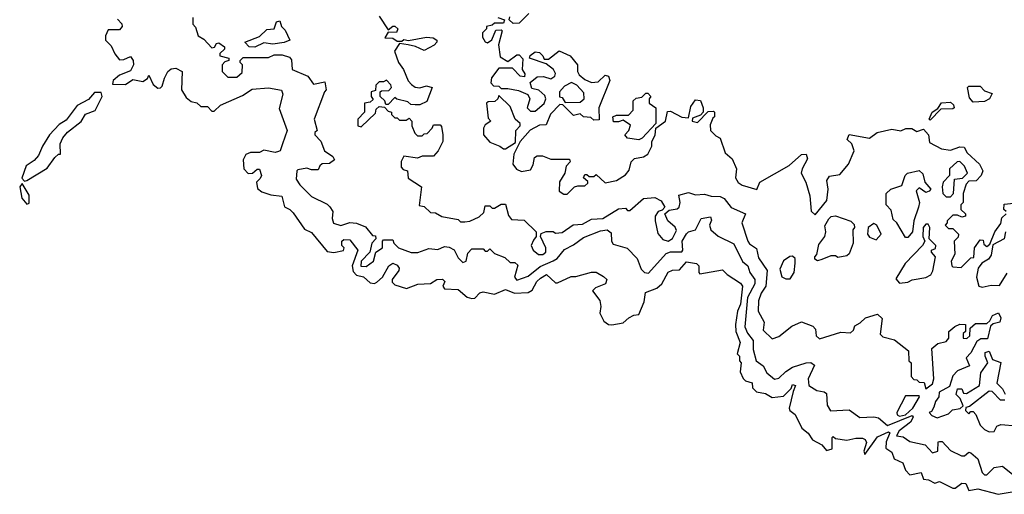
# Model space of a CAD drawing. Extents: x 2889633 to 3052318, y 540750 to 918690.
# Tile 480 of 656: x 2990464 to 2994822, y 776023 to 778125. Entities that reach past the tile are written whole.
import ezdxf

# ---------------------------------------------------------------- set-up
doc = ezdxf.new("R2010")
doc.units = 0

msp = doc.modelspace()

# ---------------------------------------------------------------- linework, layer by layer
at = {"layer": '0CON02XD'}
for points in [[(2990897, 778127), (2990916.2, 778106.2), (2990917.5, 778095), (2990905, 778080), (2990855, 778080), (2990843.3, 778053.3), (2990843.8, 778035), (2990868.9, 778008.9), (2990884.5, 777974.5), (2990905, 777947.5), (2990925, 777948.8), (2990955, 777962.5), (2990966.2, 777945), (2990968, 777925), (2990955, 777898.8), (2990905, 777878.8), (2990877.5, 777855), (2990875, 777840), (2990931.7, 777838.3), (2990965, 777860), (2991009.3, 777850.7), (2991030, 777865), (2991035, 777880), (2991055, 777837.5), (2991075, 777822.5), (2991087, 777823), (2991095, 777830), (2991104.1, 777865.9), (2991120, 777895), (2991135, 777906.7), (2991155, 777910), (2991182.5, 777895), (2991180, 777815), (2991200.7, 777780.7), (2991223, 777763), (2991247.5, 777757.5), (2991265, 777740), (2991295, 777740), (2991315, 777720), (2991325, 777720), (2991353, 777747), (2991450.7, 777789.3), (2991492.7, 777817.3), (2991565, 777823.3), (2991623.3, 777813.3), (2991628.8, 777795), (2991612.3, 777732.3), (2991647.5, 777635), (2991627.5, 777575), (2991616.1, 777543.9), (2991609.3, 777540.7), (2991595, 777537.5), (2991545, 777547.5), (2991525, 777537.5), (2991485, 777536.7), (2991465, 777527.5), (2991453.3, 777505), (2991456.2, 777465), (2991475, 777443.3), (2991493.9, 777446.1), (2991515, 777462.5), (2991525, 777462.5), (2991533.8, 777435), (2991528.8, 777421.2), (2991512.5, 777405), (2991517, 777377), (2991535, 777363.3), (2991575, 777350), (2991623.9, 777343.9), (2991636.1, 777296.1), (2991660, 777285), (2991675, 777270), (2991725, 777197.5), (2991755, 777182.5), (2991825, 777098.8), (2991855, 777093.8), (2991897, 777103), (2991900, 777115), (2991890, 777125), (2991890, 777145), (2991898.3, 777151.7), (2991925, 777150), (2991960, 777105), (2991935.6, 777035), (2991939.3, 777009.3), (2991955, 776994), (2991986.1, 776986.1), (2992015, 776960), (2992035, 776957.5), (2992045, 776962.5), (2992070, 776985), (2992097.5, 777035), (2992115, 777046.7), (2992135, 777037.5), (2992143.3, 777025), (2992142.5, 777015), (2992112, 776975), (2992112.9, 776962.9), (2992125, 776950.8), (2992175.9, 776934.1), (2992225.9, 776954.1), (2992283, 776957), (2992310, 776975), (2992336.1, 776976.1), (2992346.4, 776966.4), (2992337.5, 776945), (2992343.9, 776933.9), (2992405, 776930), (2992445, 776896.2), (2992465, 776890), (2992478.8, 776891.2), (2992500, 776915), (2992515, 776920), (2992565, 776910), (2992615, 776930), (2992654.2, 776914.2), (2992715, 776916.7), (2992733, 776927), (2992752.5, 776965), (2992769.3, 776980.7), (2992796.4, 776996.4), (2992835, 776960), (2992845, 776960), (2992905, 776987.5), (2992925, 776987.5), (2992995, 777007.5), (2993015, 777007.5), (2993048.3, 776988.3), (2993062.5, 776975), (2993056.7, 776955), (2993013, 776937), (2993000, 776925), (2993031.7, 776881.7), (2993036.7, 776855), (2993032.5, 776825), (2993049.3, 776789.3), (2993070, 776775), (2993085, 776773.3), (2993135, 776782.5), (2993160, 776805), (2993183, 776817), (2993205, 776820), (2993227.5, 776875), (2993233.6, 776916.4), (2993285, 776936.7), (2993306.7, 776955), (2993335, 777007.5), (2993353.9, 777016.1), (2993385, 777017.5), (2993415, 777052.5), (2993460, 777045), (2993470, 777035), (2993470, 777005), (2993475, 777000), (2993575, 777016.7), (2993595, 776996.7), (2993655, 776958.8), (2993663.8, 776945), (2993654, 776865), (2993642, 776835), (2993632.5, 776775), (2993633.9, 776743.9), (2993652.5, 776695), (2993640, 776645), (2993650, 776635), (2993650, 776615), (2993657.5, 776605), (2993652.5, 776565), (2993666.4, 776536.4), (2993676.4, 776526.4), (2993706.7, 776516.7), (2993707.5, 776495), (2993725, 776476.7), (2993765, 776470), (2993795, 776452.5), (2993845, 776457.5), (2993878.3, 776491.7), (2993885, 776510), (2993897.5, 776505), (2993888.3, 776478.3), (2993870, 776405), (2993872.5, 776395), (2993896.1, 776376.1), (2993926.1, 776316.1), (2993953.9, 776293.9), (2993974.1, 776264.1), (2994015, 776242.5), (2994035, 776217.5), (2994060, 776225), (2994060, 776275), (2994065, 776280), (2994075, 776270), (2994125, 776262.5), (2994165, 776272.5), (2994195, 776272.5), (2994206.4, 776266.4), (2994213, 776253), (2994200, 776215), (2994205, 776200), (2994261.7, 776278.3), (2994309.5, 776299.5), (2994315.8, 776295), (2994300, 776255), (2994297.5, 776227.5), (2994325, 776210), (2994335, 776180), (2994373, 776163), (2994385, 776130), (2994405, 776110), (2994455, 776120), (2994465, 776090), (2994487, 776087), (2994515, 776072.5), (2994535, 776080), (2994595, 776050), (2994605, 776050), (2994635, 776072.5), (2994651.7, 776071.7), (2994665, 776040), (2994705, 776048), (2994795, 776023.3), (2994875, 776037.5)], [(2991230, 778135), (2991230, 778105), (2991241.7, 778091.7), (2991253.6, 778053.6), (2991279.3, 778039.3), (2991315, 778000), (2991326.7, 778003.3), (2991335, 778020), (2991345, 778022.5), (2991370, 778005), (2991370, 777995), (2991350, 777975), (2991350, 777965), (2991390, 777955), (2991390, 777945), (2991371.7, 777938.3), (2991360, 777925), (2991360, 777895), (2991385, 777870), (2991425, 777870), (2991448.3, 777891.7), (2991450, 777925), (2991440, 777935), (2991440, 777945), (2991453, 777957), (2991565, 777957.5), (2991590.7, 777969.3), (2991625, 777970), (2991658.3, 777958.3), (2991667.5, 777947.5), (2991670, 777905), (2991740, 777875), (2991765, 777840), (2991815, 777850), (2991820, 777815), (2991812.5, 777805), (2991767.5, 777685), (2991780, 777635), (2991770, 777625), (2991770, 777615), (2991797, 777587), (2991812.5, 777545), (2991849.3, 777519.3), (2991857.5, 777505), (2991835, 777487.5), (2991803, 777487), (2991791.7, 777478.3), (2991785, 777460), (2991755, 777460), (2991735, 777467.5), (2991695, 777460), (2991690, 777455), (2991688.3, 777418.3), (2991703.6, 777393.6), (2991755, 777342.5), (2991825, 777307.5), (2991836.4, 777296.4), (2991850, 777275), (2991847.5, 777245), (2991853.3, 777223.3), (2991885, 777213.3), (2991925, 777226.7), (2991955, 777223.3), (2991995, 777207.5), (2992025, 777170), (2992038.3, 777168.3), (2992040, 777155), (2992022.5, 777135), (2992013.8, 777095), (2991976, 777055), (2991974, 777034), (2991997.3, 777032.7), (2992030, 777055), (2992040, 777095), (2992070, 777115), (2992070, 777145), (2992075, 777150), (2992115, 777150), (2992120, 777135), (2992140, 777115), (2992196.4, 777093.6), (2992226.4, 777093.6), (2992275, 777112.5), (2992315, 777107.5), (2992345, 777120), (2992365, 777117.5), (2992386.4, 777106.4), (2992405, 777070), (2992425, 777050), (2992440, 777055), (2992448.3, 777091.7), (2992465, 777110), (2992515, 777110), (2992525, 777100), (2992535, 777100), (2992545, 777110), (2992565, 777090), (2992611.7, 777071.7), (2992635, 777050), (2992655, 777050), (2992668.3, 777038.3), (2992653.8, 776985), (2992665, 776971.2), (2992715, 776990), (2992767.3, 777032.7), (2992825, 777057.5)], [(2992055, 778140), (2992095, 778080), (2992115, 778096.7), (2992125, 778096.7), (2992137.5, 778085), (2992131.7, 778068.3), (2992095, 778070), (2992080, 778045), (2992115, 778042.5), (2992135, 778030), (2992155, 778030), (2992165, 778036.7), (2992185, 778032.5), (2992265, 778047.5), (2992294.3, 778044.3), (2992310, 778035), (2992310, 778025), (2992298.1, 778011.9), (2992255, 777988.8), (2992216.4, 778006.4), (2992183.6, 778013.6), (2992145, 778020), (2992122.5, 777985), (2992141.2, 777935), (2992163.3, 777905), (2992183.9, 777853.9), (2992198.3, 777838.3), (2992215, 777826.7), (2992235, 777823.3), (2992265, 777832.5), (2992290, 777825), (2992266.7, 777763.3), (2992235, 777747.5), (2992215, 777747.5), (2992195, 777750), (2992181.7, 777761.7), (2992133, 777773), (2992125, 777780), (2992095, 777750), (2992085, 777750), (2992080, 777765), (2992060, 777785), (2992060, 777805), (2992065, 777810), (2992098.3, 777811.7), (2992110, 777825), (2992107, 777837), (2992087, 777857), (2992075, 777850), (2992055, 777850), (2992040, 777835), (2992038.3, 777811.7), (2992020, 777805), (2992020, 777785), (2992028.3, 777771.7), (2992015, 777760), (2991990, 777755), (2991990, 777715), (2991960, 777685), (2991960, 777655), (2991975, 777650), (2992038.3, 777711.7), (2992041.7, 777728.3), (2992055, 777740), (2992078.3, 777738.3), (2992095, 777720), (2992110, 777715), (2992110, 777705), (2992125, 777690), (2992135, 777690), (2992145, 777680), (2992175, 777680), (2992188.3, 777688.3), (2992200, 777675), (2992200, 777655), (2992213, 777623), (2992225, 777610), (2992245, 777610), (2992255, 777620), (2992268.3, 777621.7), (2992290, 777645), (2992295, 777660), (2992325, 777660), (2992331.7, 777651.7), (2992337.5, 777615), (2992336.7, 777585), (2992316.1, 777543.9), (2992295, 777520), (2992245, 777520), (2992225, 777512.5), (2992165, 777520), (2992153, 777497), (2992152.5, 777472.5), (2992161.7, 777461.7), (2992180, 777455), (2992183.6, 777423.6), (2992242.5, 777385), (2992231.7, 777301.7), (2992255, 777297.5), (2992281.7, 777271.7), (2992305, 777270), (2992333, 777253), (2992405, 777240), (2992415, 777230), (2992435, 777230), (2992457, 777233), (2992498.3, 777251.7), (2992518.3, 777271.7), (2992525, 777300), (2992545, 777300), (2992555, 777290), (2992565, 777290), (2992595, 777307.5), (2992615, 777307.5), (2992628.3, 777258.3), (2992640.7, 777240.7), (2992697, 777237), (2992750, 777185), (2992750, 777165), (2992738.3, 777148.3), (2992727.5, 777125), (2992737.5, 777105), (2992760, 777085), (2992780, 777085), (2992792.5, 777095), (2992792.5, 777115), (2992770, 777165), (2992771.7, 777178.3), (2992795, 777187.5), (2992825, 777187.5), (2992835, 777180), (2992865, 777182.5), (2992913.6, 777216.4), (2992955, 777220), (2992995, 777241.2), (2993045.9, 777244.1), (2993115, 777287.5), (2993145, 777290), (2993155, 777280), (2993165, 777280), (2993225, 777332.5), (2993275, 777337.5), (2993303, 777323), (2993320, 777295), (2993308.3, 777281.7), (2993290, 777275), (2993277.5, 777255), (2993276.4, 777233.6), (2993288.7, 777178.7), (2993311.1, 777151.1), (2993335, 777144.2), (2993354.3, 777155.7), (2993371.7, 777191.7), (2993365.9, 777205.9), (2993333.3, 777235), (2993320, 777265), (2993338.3, 777281.7), (2993375, 777287.5), (2993382.5, 777295), (2993387.5, 777315), (2993381.7, 777348.3), (2993425, 777360), (2993455, 777350), (2993495, 777352.5), (2993525, 777343.3), (2993565, 777342.5), (2993583, 777333), (2993613.9, 777293.9), (2993677.5, 777265), (2993660, 777225), (2993686.7, 777145), (2993695, 777132.5), (2993725, 777112.5), (2993735, 777070), (2993772.5, 777015), (2993766.2, 776945), (2993746.4, 776913.6), (2993735, 776880), (2993733.3, 776835), (2993760, 776785), (2993755, 776750), (2993795, 776712.5)], [(2992580, 778135), (2992610, 778125), (2992605, 778110), (2992565, 778110), (2992555, 778100), (2992530, 778095), (2992530, 778085), (2992513, 778067), (2992513, 778047), (2992525, 778027.5), (2992535, 778022.5), (2992553.6, 778036.4), (2992571.7, 778078.3), (2992595, 778080), (2992600, 778075), (2992583, 778013), (2992590.7, 777960.7), (2992625, 777940), (2992665, 777970), (2992675, 777970), (2992691.7, 777951.7), (2992687.5, 777905), (2992700, 777885), (2992698.3, 777871.7), (2992680, 777875), (2992645, 777910), (2992585, 777910), (2992553, 777867), (2992550, 777845), (2992561.7, 777831.7), (2992585, 777830), (2992595, 777820), (2992625, 777820), (2992671.7, 777811.7), (2992713, 777793), (2992722.5, 777775), (2992710, 777735), (2992725, 777720), (2992745, 777720), (2992786.1, 777753.9), (2992792.5, 777775), (2992788.8, 777788.8), (2992762.5, 777812.5), (2992730.7, 777820.7), (2992723, 777847), (2992755, 777872.5), (2992783, 777873), (2992815, 777862.5), (2992832.5, 777875), (2992836.4, 777886.4), (2992827.5, 777905), (2992795, 777930), (2992720, 777955), (2992723.6, 777966.4), (2992745, 777982.5), (2992765, 777980), (2992780, 777965), (2992785, 777950), (2992805, 777950), (2992852.5, 777987.5), (2992900, 777965), (2992932.5, 777925), (2992932.5, 777895), (2992940.7, 777880.7), (2992965, 777860), (2992995, 777847.5), (2993025, 777850), (2993055, 777880), (2993070, 777875), (2993076.7, 777855), (2993027.5, 777735), (2993028.3, 777681.7), (2993005, 777680), (2992991.7, 777691.7), (2992960, 777695), (2992945, 777707.5), (2992915, 777700), (2992868.3, 777748.3), (2992855, 777750), (2992813.9, 777706.1), (2992795, 777660), (2992765, 777657.5), (2992723.6, 777636.4), (2992680, 777585), (2992650.7, 777529.3), (2992647.5, 777485), (2992663.6, 777463.6), (2992685, 777452.5), (2992725, 777460), (2992737, 777483), (2992742.5, 777515), (2992755, 777522.5), (2992778.3, 777521.7), (2992815, 777507.5), (2992897, 777507), (2992900, 777495), (2992883, 777477), (2992877.5, 777445), (2992853, 777407), (2992852.5, 777365), (2992873, 777353), (2992887, 777353), (2992920, 777385), (2992935, 777390), (2992965, 777390), (2992978.3, 777401.7), (2992978.3, 777408.3), (2992960, 777425), (2992965, 777440), (2992975, 777440), (2992985, 777430), (2993005, 777430), (2993015, 777440), (2993055, 777402.5), (2993105, 777412.5), (2993145, 777437.5), (2993161.7, 777458.3), (2993170, 777495), (2993185, 777510), (2993225, 777517.5), (2993245, 777530), (2993262.5, 777565), (2993262.5, 777585), (2993277, 777613), (2993280, 777645), (2993322.5, 777675), (2993331.7, 777718.3), (2993345, 777720), (2993395, 777693.8), (2993425, 777690), (2993435, 777740), (2993455, 777770), (2993477, 777767), (2993490, 777735), (2993490, 777715), (2993478.3, 777701.7), (2993441.7, 777688.3), (2993440, 777675), (2993465, 777670), (2993511.7, 777718.3), (2993535, 777720), (2993540, 777715), (2993540, 777695), (2993531.7, 777688.3), (2993520.7, 777659.3), (2993522.5, 777635), (2993545, 777610), (2993565, 777600), (2993587.5, 777535), (2993618.3, 777508.3), (2993637.5, 777465), (2993632.5, 777425), (2993643.6, 777403.6), (2993661.7, 777391.7), (2993727, 777373), (2993740, 777405), (2993870.7, 777479.3), (2993925, 777527.5), (2993945, 777530), (2993951.7, 777508.3), (2993927.5, 777465), (2993923.3, 777445), (2993943.8, 777405), (2993961.4, 777345), (2993967.7, 777277.7), (2993985, 777261.2), (2994036.2, 777325), (2994043.3, 777375), (2994037, 777413), (2994048.3, 777431.7), (2994095, 777440), (2994132.5, 777485), (2994157.5, 777545), (2994147.5, 777575), (2994127.5, 777595), (2994135, 777616.7), (2994225, 777600), (2994260, 777625), (2994325, 777640), (2994365, 777632.5), (2994387, 777643), (2994413, 777643), (2994435, 777630), (2994465, 777640), (2994487.5, 777615), (2994491.7, 777581.7), (2994545, 777552.5), (2994585, 777547.5), (2994625, 777562.5), (2994645, 777560), (2994657.5, 777535), (2994712.5, 777485), (2994727.5, 777455), (2994720, 777435), (2994698.3, 777411.7), (2994665, 777410), (2994653, 777397), (2994640, 777355), (2994640, 777315), (2994630, 777305), (2994630, 777285), (2994650, 777265), (2994650, 777255), (2994635, 777250), (2994615, 777260), (2994595, 777260), (2994570, 777235), (2994570, 777225), (2994560, 777215), (2994575, 777200), (2994595, 777200), (2994620, 777175), (2994618.3, 777161.7), (2994600, 777145), (2994603, 777087), (2994587.5, 777055), (2994590, 777035), (2994595, 777030), (2994631.7, 777028.3), (2994675, 777070), (2994688.3, 777071.7), (2994690, 777115), (2994715, 777150), (2994728.3, 777148.3), (2994731.7, 777131.7), (2994745, 777120), (2994758.3, 777131.7), (2994780, 777185), (2994807, 777223), (2994811.7, 777248.3), (2994830, 777265)], [(2992718.3, 778151.7), (2992675, 778110), (2992648.3, 778108.3), (2992630, 778125), (2992633, 778137)], [(2991505, 778003.8), (2991480, 778005), (2991460, 778025), (2991525, 778050), (2991558.3, 778081.7), (2991590, 778085), (2991600, 778115), (2991615, 778120), (2991622.5, 778095), (2991638.3, 778078.3), (2991660, 778035), (2991635, 778024), (2991585, 778016.2), (2991545, 778022.5), (2991505, 778003.8)], [(2992878.3, 777758.3), (2992945, 777760), (2992962.5, 777775), (2992961.7, 777801.7), (2992930, 777835), (2992907, 777847), (2992875, 777830), (2992853.3, 777805), (2992853, 777783), (2992865, 777780), (2992878.3, 777758.3)], [(2994685, 777760), (2994668.3, 777778.3), (2994660, 777825), (2994665, 777830), (2994715, 777830), (2994735, 777810), (2994768.3, 777798.3), (2994757.5, 777775), (2994735, 777762.5), (2994685, 777760)], [(2990485, 777410), (2990495, 777413.3), (2990585, 777467.5), (2990620, 777515), (2990635, 777530), (2990645, 777530), (2990642.5, 777575), (2990655, 777602.5), (2990675, 777626.7), (2990735.9, 777674.1), (2990755, 777706), (2990797.7, 777722.3), (2990828.8, 777785), (2990825, 777802.5), (2990795, 777803.1), (2990768.1, 777771.9), (2990718, 777745), (2990669.4, 777680.6), (2990638.9, 777661.1), (2990595.8, 777615), (2990564.4, 777565.6), (2990546.9, 777523.1), (2990527.9, 777502.1), (2990492.3, 777477.7), (2990473.8, 777423.8), (2990485, 777410)], [(2992615, 777552.5), (2992658.3, 777581.7), (2992660, 777635), (2992680, 777655), (2992680, 777665), (2992657.5, 777685), (2992635, 777740), (2992585, 777790), (2992580, 777775), (2992567, 777763), (2992538.3, 777761.7), (2992530, 777755), (2992538.3, 777688.3), (2992550, 777675), (2992525, 777660), (2992517.5, 777645), (2992517.5, 777615), (2992545, 777583.3), (2992590, 777565), (2992605, 777552.5), (2992615, 777552.5)], [(2993205, 777592.5), (2993155, 777600), (2993142.5, 777615), (2993160, 777635), (2993168.3, 777658.3), (2993135, 777680), (2993115, 777672.5), (2993093, 777673), (2993090, 777695), (2993105, 777702.5), (2993158.3, 777701.7), (2993180, 777725), (2993180, 777765), (2993193, 777777), (2993218.3, 777781.7), (2993235, 777800), (2993245, 777800), (2993257.5, 777785), (2993250, 777775), (2993250, 777755), (2993280, 777735), (2993280, 777665), (2993219.3, 777600.7), (2993205, 777592.5)], [(2994495, 777680), (2994490, 777685), (2994503.3, 777715), (2994528.3, 777731.7), (2994545, 777757.5), (2994585, 777760), (2994598.3, 777748.3), (2994600, 777735), (2994595, 777730), (2994541.7, 777728.3), (2994495, 777680)], [(2994585, 777340), (2994597.5, 777355), (2994601.7, 777418.3), (2994637, 777423), (2994660, 777445), (2994646.1, 777476.1), (2994625, 777497.5), (2994613.9, 777496.1), (2994580, 777465), (2994580, 777435), (2994551.2, 777405), (2994546.7, 777385), (2994550, 777355), (2994565, 777340), (2994585, 777340)], [(2994395, 777160), (2994385, 777160), (2994346.7, 777225), (2994330.5, 777240.5), (2994321.7, 777281.7), (2994300, 777305), (2994300, 777355), (2994320, 777375), (2994369.3, 777390.7), (2994383.3, 777435), (2994393.9, 777446.1), (2994445, 777457.5), (2994461.7, 777441.7), (2994470, 777405), (2994496.7, 777375), (2994490, 777365), (2994475, 777360), (2994445, 777380), (2994433, 777367), (2994446.7, 777315), (2994443.3, 777295), (2994422, 777235), (2994416.2, 777185), (2994395, 777160)], [(2990495, 777307.5), (2990505, 777312.5), (2990505, 777347.5), (2990475, 777400), (2990463.8, 777385), (2990472.5, 777335), (2990495, 777307.5)], [(2994830, 777275), (2994820, 777285), (2994821.7, 777308.3), (2994865, 777312.5)], [(2993995, 777057.5), (2993983.9, 777063.9), (2993983.3, 777075), (2993992.5, 777085), (2994001.2, 777128.8), (2994027.5, 777165), (2994032.5, 777185), (2994028.3, 777211.7), (2994046.4, 777243.6), (2994056.4, 777253.6), (2994075, 777256), (2994143, 777233), (2994158.3, 777218.3), (2994160, 777205), (2994152.5, 777195), (2994153.3, 777135), (2994135, 777087.5), (2994125, 777080), (2994085, 777072.5), (2994075, 777080), (2994055, 777080), (2994015, 777062.5), (2993995, 777057.5)], [(2992825, 777057.5), (2992843, 777067), (2992875, 777107.5), (2992915, 777127.5), (2992959.3, 777160.7), (2993035, 777190), (2993065, 777193.8), (2993081.7, 777181.7), (2993084, 777145), (2993091.4, 777131.4), (2993153, 777113), (2993197, 777067), (2993215, 777020), (2993230, 777005), (2993247, 777003), (2993325, 777090), (2993345, 777096.7), (2993395, 777097.5), (2993400, 777105), (2993396.7, 777145), (2993415, 777176.7), (2993425, 777186.2), (2993455.9, 777194.1), (2993480, 777245), (2993521.7, 777251.7), (2993527, 777237), (2993516.7, 777215), (2993523.3, 777195), (2993556.4, 777166.4), (2993625, 777132.5), (2993663.9, 777053.9), (2993687.5, 777035), (2993696.7, 777005), (2993718.8, 776975), (2993718.8, 776955), (2993686.2, 776895), (2993673.8, 776765), (2993685, 776737.5), (2993710, 776705), (2993710, 776665), (2993723.9, 776613.9), (2993755, 776592.5), (2993771.2, 776561.2), (2993805, 776532.5), (2993825, 776537.5), (2993855, 776567.5), (2993885, 776586.7), (2993945, 776606.2), (2993966.4, 776606.4), (2993982.5, 776595), (2993954, 776535), (2993957.5, 776505), (2993993, 776483), (2994025, 776477.5), (2994035, 776470), (2994038.3, 776418.3), (2994052.5, 776392.5), (2994135, 776397.5), (2994183, 776363), (2994245, 776366.7), (2994265, 776362.5), (2994305, 776327.5), (2994415, 776372.5), (2994418.8, 776365), (2994406.5, 776343.5), (2994356.7, 776305), (2994345, 776282.5), (2994375, 776277.5), (2994405, 776257.5), (2994471.7, 776241.7), (2994505, 776207.5), (2994527.5, 776215), (2994530, 776255), (2994535, 776257.5), (2994547, 776257), (2994585, 776217.5), (2994633, 776193), (2994647, 776193), (2994665, 776210), (2994675, 776207.5), (2994705, 776180), (2994725, 776120), (2994735, 776110), (2994745, 776110), (2994778.3, 776141.7), (2994815, 776147.5), (2994875, 776098.8)], [(2994255, 777150), (2994277.5, 777175), (2994257.5, 777215), (2994245, 777222.5), (2994220, 777205), (2994217.5, 777175), (2994225, 777162.5), (2994255, 777150)], [(2994358.3, 776958.3), (2994395, 776962.5), (2994415, 776972.5), (2994475, 776983.3), (2994497.5, 776995), (2994506.4, 777013.6), (2994517.5, 777075), (2994500, 777095), (2994500, 777105), (2994518.3, 777111.7), (2994520, 777125), (2994490, 777155), (2994492.5, 777205), (2994485, 777220), (2994475, 777220), (2994463.3, 777205), (2994462.5, 777165), (2994470, 777145), (2994460, 777125), (2994383.3, 777045), (2994343, 776977), (2994358.3, 776958.3)], [(2994827.5, 777185), (2994822.5, 777155), (2994771.7, 777128.3), (2994765, 777082.5), (2994752.5, 777065), (2994723, 777047), (2994706.7, 777025), (2994700, 776985), (2994710, 776945), (2994725, 776940), (2994765, 776950), (2994801.7, 776948.3), (2994835, 777003.3)], [(2993875, 776977.5), (2993892.5, 777005), (2993897, 777047), (2993897, 777067), (2993885, 777077.5), (2993873.3, 777076.7), (2993845, 777057.5), (2993829.3, 777020.7), (2993837, 776987), (2993855, 776977.5), (2993875, 776977.5)], [(2993795, 776712.5), (2993825, 776722.5), (2993881.7, 776768.3), (2993925, 776787.5), (2993975, 776767.5), (2993986.7, 776755), (2993990, 776725), (2994005, 776712.5), (2994098.3, 776741.7), (2994141.7, 776738.3), (2994155, 776750), (2994160.7, 776769.3), (2994185, 776782.5), (2994207.5, 776805), (2994261.7, 776821.7), (2994281.7, 776801.7), (2994273, 776733), (2994285, 776720), (2994337, 776707), (2994398.3, 776658.3), (2994400, 776615), (2994410, 776605), (2994410, 776545), (2994421.7, 776531.7), (2994435, 776530), (2994445, 776520), (2994468.3, 776518.3), (2994475, 776490), (2994505, 776512.5), (2994510, 776535), (2994501.7, 776668.3), (2994528.3, 776691.7), (2994565, 776700), (2994577.5, 776715), (2994577.5, 776745), (2994603, 776767), (2994626.2, 776776.2), (2994650, 776775), (2994650, 776745), (2994640, 776735), (2994640, 776715), (2994657, 776713), (2994670, 776725), (2994671.7, 776758.3), (2994695, 776780), (2994745, 776780), (2994758.3, 776791.7), (2994770, 776815), (2994797, 776827), (2994806.7, 776805), (2994802.5, 776785), (2994772.5, 776777.5), (2994761.7, 776768.3), (2994748.3, 776711.7), (2994718.3, 776711.7), (2994700.7, 776699.3), (2994675, 776650), (2994653, 776627), (2994668.3, 776591.7), (2994615, 776570), (2994595, 776547.5), (2994579.2, 776500.8), (2994533.8, 776475), (2994532.5, 776455), (2994517.5, 776435), (2994510.7, 776409.3), (2994500, 776390), (2994490, 776385), (2994501.7, 776371.7), (2994525, 776362.5), (2994575, 776380), (2994593, 776397), (2994627, 776403), (2994640, 776415), (2994627, 776447), (2994610, 776465), (2994615, 776490), (2994635, 776490), (2994641.7, 776471.7), (2994655, 776470), (2994712.5, 776505), (2994718.3, 776561.7), (2994750, 776605), (2994737.5, 776635), (2994738.3, 776651.7), (2994755, 776657.5), (2994770, 776620), (2994806.4, 776606.4), (2994790, 776515), (2994815, 776490), (2994827, 776467)], [(2994825, 776440), (2994805, 776440), (2994768.3, 776478.3), (2994755, 776480), (2994668.3, 776411.7), (2994651.7, 776408.3), (2994650, 776395), (2994665, 776380), (2994675, 776390), (2994685, 776390), (2994697, 776377), (2994715, 776330), (2994735, 776310), (2994755, 776300), (2994778.3, 776301.7), (2994790, 776325), (2994807, 776333), (2994877, 776327)], [(2994358.7, 776368.7), (2994385, 776374.7), (2994417.8, 776405), (2994447.5, 776455), (2994445, 776460), (2994385, 776460), (2994347.1, 776385), (2994348, 776375), (2994358.7, 776368.7)]]:
    msp.add_lwpolyline(points, dxfattribs=at)

doc.saveas('drawing.dxf')
